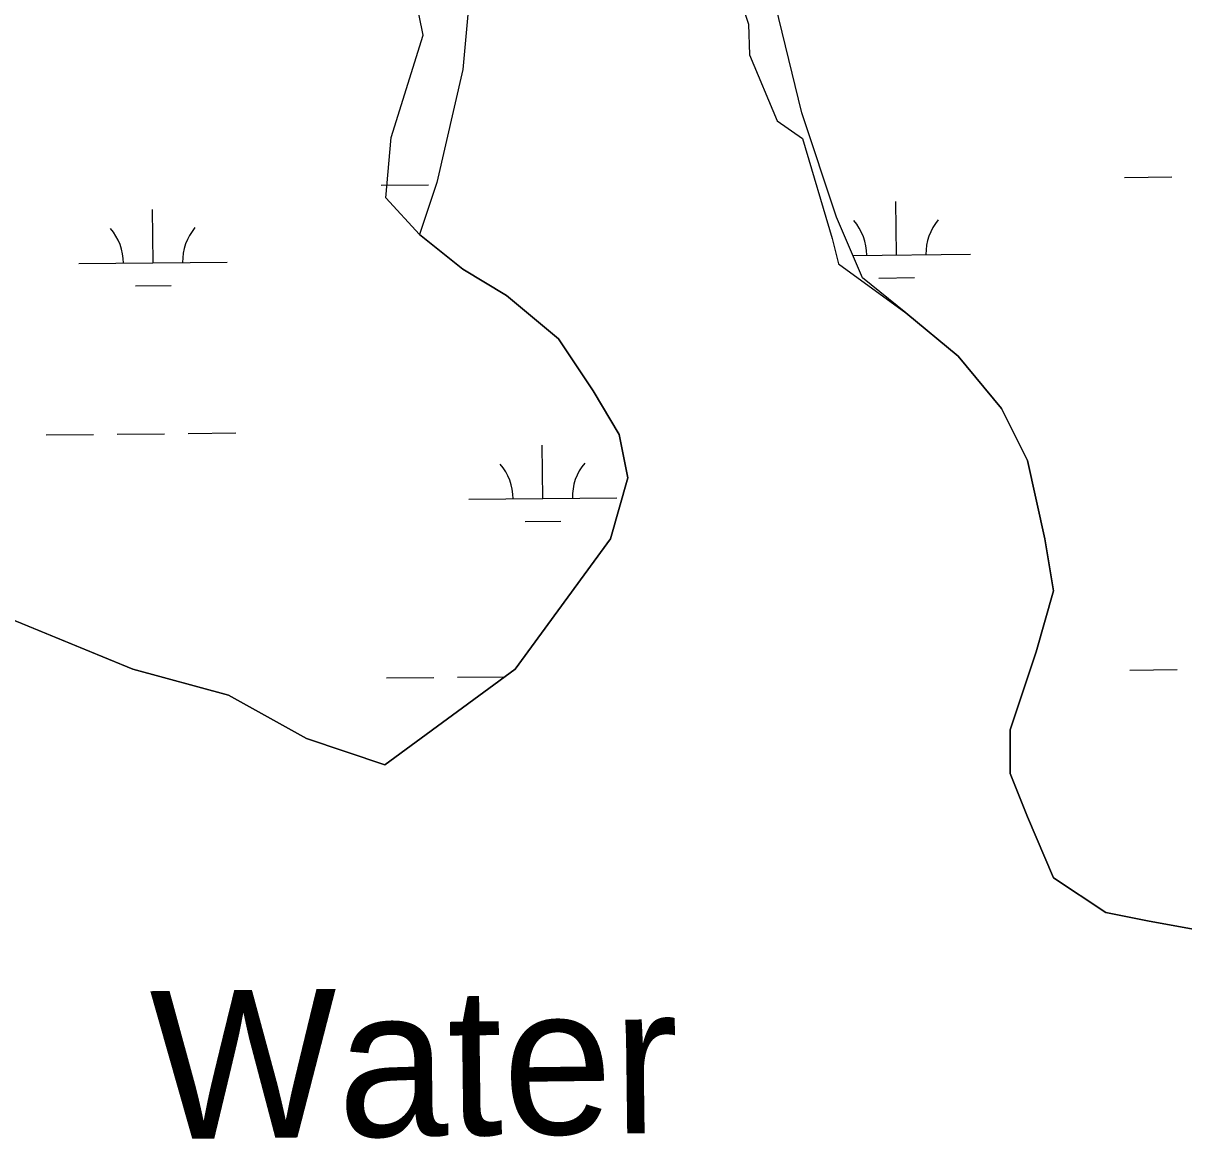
# Model space of a CAD drawing. Extents: x 3734862 to 3772949, y 391520 to 417239.
# Drawn here: x 3764712 to 3765495, y 410837 to 411590 of the extents above; entities that cross this region are included whole.
import ezdxf

# ---------------------------------------------------------------- set-up
doc = ezdxf.new("R2010")
doc.units = 0
for name, color, linetype in [('V-RIVR-IDEN', 7, 'Continuous'), ('V-TOPO-SHOR', 7, 'Continuous'), ('V-WETL-SWMP', 7, 'Continuous')]:
    doc.layers.add(name, color=color, linetype=linetype)

msp = doc.modelspace()

# ---------------------------------------------------------------- linework, layer by layer
at = {"layer": 'V-TOPO-SHOR'}
for p, q in [((3765189.36, 411624.53), (3765201.23, 411589.65)), ((3764981.57, 411582.23), (3764975.63, 411611.92)), ((3765201.23, 411589.65), (3765201.97, 411568.87)), ((3764960.04, 411513.22), (3764981.57, 411582.23)), ((3765201.97, 411568.87), (3765220.53, 411524.35)), ((3765220.53, 411524.35), (3765237.59, 411512.47)), ((3764956.34, 411472.4), (3764960.04, 411513.22)), ((3765237.59, 411512.47), (3765257.63, 411444.94)), ((3764979.1, 411447.66), (3764956.34, 411472.4)), ((3765008.43, 411424.19), (3764979.1, 411447.66)), ((3765257.63, 411444.94), (3765262.08, 411427.87)), ((3765262.08, 411427.87), (3765307.53, 411394.84)), ((3765037.75, 411406.58), (3765008.43, 411424.19)), ((3765072.94, 411377.24), (3765037.75, 411406.58)), ((3765307.53, 411394.84), (3765342.72, 411365.5)), ((3765096.4, 411342.03), (3765072.94, 411377.24)), ((3765342.72, 411365.5), (3765372.04, 411330.29)), ((3765113.99, 411312.68), (3765096.4, 411342.03)), ((3765372.04, 411330.29), (3765389.64, 411295.08)), ((3765119.86, 411283.34), (3765113.99, 411312.68)), ((3765389.64, 411295.08), (3765401.37, 411242.26)), ((3765108.13, 411242.26), (3765119.86, 411283.34)), ((3765043.61, 411154.23), (3765108.13, 411242.26)), ((3765401.37, 411242.26), (3765407.23, 411207.05)), ((3764656.54, 411207.05), (3764785.56, 411154.23)), ((3765407.23, 411207.05), (3765395.5, 411165.97)), ((3765395.5, 411165.97), (3765377.91, 411113.15)), ((3764785.56, 411154.23), (3764850.08, 411136.62)), ((3764955.65, 411089.67), (3765043.61, 411154.23)), ((3764850.08, 411136.62), (3764902.86, 411107.28)), ((3764902.86, 411107.28), (3764955.65, 411089.67)), ((3765377.91, 411113.15), (3765377.91, 411083.81)), ((3765377.91, 411083.81), (3765389.64, 411054.46)), ((3765389.64, 411054.46), (3765407.23, 411013.38)), ((3765407.23, 411013.38), (3765442.42, 410989.91)), ((3765442.42, 410989.91), (3765471.75, 410984.04)), ((3765471.75, 410984.04), (3765536.26, 410972.3))]:
    msp.add_line(p, q, dxfattribs=at)
at = {"layer": 'V-WETL-SWMP'}
for p, q in [((3765455.12, 411486.22), (3765487.12, 411486.56)), ((3764953.24, 411480.92), (3764985.24, 411481.25)), ((3765301.07, 411433.85), (3765300.69, 411469.84)), ((3764799.19, 411428.54), (3764798.81, 411464.54)), ((3764749.2, 411428.02), (3764849.19, 411429.07)), ((3765271.69, 411433.54), (3765351.07, 411434.37)), ((3764787.36, 411412.99), (3764811.36, 411413.24)), ((3765289.24, 411418.29), (3765313.24, 411418.54)), ((3764727.01, 411312.34), (3764759.01, 411312.68)), ((3764775.01, 411312.85), (3764807, 411313.19)), ((3764823, 411313.36), (3764855, 411313.69)), ((3765062.32, 411269.45), (3765061.94, 411305.45)), ((3765012.33, 411268.92), (3765112.32, 411269.98)), ((3765050.49, 411253.9), (3765074.49, 411254.15)), ((3765458.64, 411153.56), (3765490.63, 411153.9)), ((3764956.75, 411148.26), (3764988.75, 411148.6)), ((3765004.75, 411148.77), (3765036.63, 411149.1))]:
    msp.add_line(p, q, dxfattribs=at)
for points in [[(3765536.26, 410972.3), (3765471.75, 410984.04), (3765442.42, 410989.91), (3765407.23, 411013.38), (3765389.64, 411054.46), (3765377.91, 411083.81), (3765377.91, 411113.15), (3765395.5, 411165.97), (3765407.23, 411207.05), (3765401.37, 411242.26), (3765389.64, 411295.08), (3765372.04, 411330.29), (3765342.72, 411365.5), (3765307.53, 411394.84), (3765278.21, 411418.32), (3765260.61, 411459.4), (3765237.15, 411529.82), (3765184.37, 411746.96)], [(3765014.29, 411623.72), (3765008.43, 411559.17), (3764990.83, 411482.87), (3764979.1, 411447.66), (3765008.43, 411424.19), (3765037.75, 411406.58), (3765072.94, 411377.24), (3765096.4, 411342.03), (3765113.99, 411312.68), (3765119.86, 411283.34), (3765108.13, 411242.26)], [(3765108.13, 411242.26), (3765043.62, 411154.23), (3764955.65, 411089.67), (3764902.86, 411107.28), (3764850.08, 411136.62), (3764785.57, 411154.23), (3764656.54, 411207.05)]]:
    msp.add_lwpolyline(points, dxfattribs=at)
for centre, start, end in [((3764743.95, 411428.44), 359.83336, 41.37702), ((3764854.43, 411429.6), 139.83336, 181.37702), ((3765245.83, 411433.74), 359.83336, 41.37702), ((3765356.31, 411434.9), 139.83336, 181.37702), ((3765007.08, 411269.34), 359.83336, 41.37702), ((3765117.56, 411270.51), 139.83336, 181.37702)]:
    msp.add_arc(centre, 35.25, start, end, dxfattribs=at)

# ---------------------------------------------------------------- texts
at = {"layer": 'V-RIVR-IDEN'}
msp.add_text('Water', height=100, rotation=0.7119, dxfattribs=at).set_placement((3764798, 410836.77))

doc.saveas('drawing.dxf')
